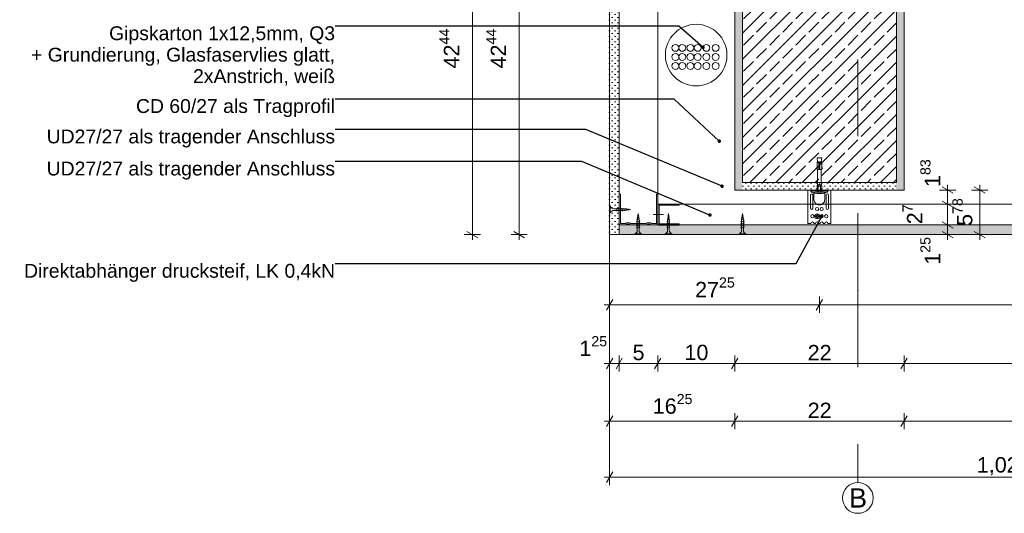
# Model space of a CAD drawing. Header units: metres. Extents: x -4 to 99, y -11 to 17.
# Tile 713 of 747: x 81.984 to 83.263, y -11.039 to -10.398. Entities that reach past the tile are written whole.
import ezdxf

# ---------------------------------------------------------------- set-up
doc = ezdxf.new("R2010")
doc.units = ezdxf.units.M
doc.header["$MEASUREMENT"] = 0
doc.linetypes.add('Strichlinie doppelt', pattern=[0.546806, 0.264583, -0.105833, 0.070556, -0.105833])
doc.linetypes.add('VERDECKT', pattern=[0.005625, 0.00375, -0.001875])
for name, color, linetype in [('152 - Bemaßung_ Beschriftung.Ausbau', 7, 'Continuous'), ('301 - Elemente.Linie', 7, 'Continuous'), ('302 - Elemente.Schraffur', 7, 'Continuous'), ('451 - Universal.Achsen Raster', 7, 'Continuous'), ('608 - Struktur.Träger', 7, 'Continuous'), ('653 - Abdeckung.TB Verkofferung', 7, 'Continuous'), ('Neubau_152 - Bemaßung_ Beschriftung.Ausbau', 7, 'Continuous'), ('Neubau_653 - Abdeckung.TB Verkofferung', 7, 'Continuous'), ('Neubau_660 - Unterkonstruktion.Trockenbau', 7, 'Continuous')]:
    doc.layers.add(name, color=color, linetype=linetype)
doc.styles.add('ERSTELLTER_STIL_2', font='txt')
doc.dimstyles.new('ERSTELLTER_STIL__14', dxfattribs={"dimtxt": 0.02, "dimasz": 0.01064, "dimexe": 0.18, "dimexo": 0.0625, "dimgap": 0, "dimtad": 1, "dimtih": 1, "dimtoh": 1, "dimzin": 0, "dimdsep": 46, "dimtxsty": 'ERSTELLTER_STIL_2', "dimblk": 'ARROWHEAD_2', "dimblk1": 'ARROWHEAD_2', "dimblk2": 'ARROWHEAD_2', "dimcen": 0.09, "dimse1": 1, "dimse2": 1, "dimclrd": 7, "dimclre": 7, "dimclrt": 7, "dimazin": 0, "dimtfac": 1, "dimtdec": 4, "dimtmove": 0, "dimatfit": 3, "dimfxl": 1, "dimtolj": 1, "dimtzin": 0, "dimarcsym": 0})
doc.dimstyles.new('ERSTELLTER_STIL__15', dxfattribs={"dimtxt": 0.02, "dimasz": 0.01064, "dimexe": 0.18, "dimexo": 0.0625, "dimgap": 0, "dimtad": 1, "dimzin": 0, "dimdsep": 46, "dimtxsty": 'ERSTELLTER_STIL_2', "dimblk": 'ARROWHEAD_2', "dimblk1": 'ARROWHEAD_2', "dimblk2": 'ARROWHEAD_2', "dimcen": 0.09, "dimse1": 1, "dimse2": 1, "dimclrd": 7, "dimclre": 7, "dimclrt": 7, "dimazin": 0, "dimtfac": 1, "dimtdec": 4, "dimtmove": 0, "dimatfit": 3, "dimfxl": 1, "dimtolj": 1, "dimtzin": 0, "dimarcsym": 0})
doc.dimstyles.new('ERSTELLTER_STIL__16', dxfattribs={"dimtxt": 0.02, "dimasz": 0.01064, "dimexe": 0.18, "dimexo": 0.0625, "dimgap": 0, "dimtad": 1, "dimtih": 1, "dimtoh": 1, "dimzin": 0, "dimdsep": 46, "dimtxsty": 'ERSTELLTER_STIL_2', "dimblk": 'ARROWHEAD_2', "dimblk1": 'ARROWHEAD_2', "dimblk2": 'ARROWHEAD_2', "dimcen": 0.09, "dimclrd": 7, "dimclre": 7, "dimclrt": 7, "dimazin": 0, "dimtfac": 1, "dimtdec": 4, "dimtmove": 0, "dimatfit": 3, "dimfxl": 1, "dimtolj": 1, "dimtzin": 0, "dimarcsym": 0})
doc.dimstyles.new('ERSTELLTER_STIL__17', dxfattribs={"dimtxt": 0.02, "dimasz": 0.01064, "dimexe": 0.18, "dimexo": 0.0625, "dimgap": 0, "dimtad": 1, "dimzin": 0, "dimdsep": 46, "dimtxsty": 'ERSTELLTER_STIL_2', "dimblk": 'ARROWHEAD_2', "dimblk1": 'ARROWHEAD_2', "dimblk2": 'ARROWHEAD_2', "dimcen": 0.09, "dimse1": 1, "dimse2": 1, "dimclrd": 7, "dimclre": 7, "dimclrt": 7, "dimazin": 0, "dimtfac": 1, "dimtdec": 4, "dimtmove": 2, "dimatfit": 3, "dimfxl": 1, "dimtolj": 1, "dimtzin": 0, "dimarcsym": 0})
doc.dimstyles.new('ERSTELLTER_STIL__5', dxfattribs={"dimtxt": 0.18, "dimasz": 0.00912, "dimexe": 0.18, "dimexo": 0.0625, "dimgap": 0, "dimtad": 0, "dimtih": 1, "dimtoh": 1, "dimdec": 4, "dimzin": 0, "dimdsep": 46, "dimcen": 0.09, "dimadec": 0, "dimazin": 0, "dimtfac": 1, "dimtdec": 4, "dimtmove": 0, "dimatfit": 3, "dimldrblk": 'ARROWHEAD_11', "dimfxl": 1, "dimtolj": 1, "dimtzin": 0, "dimarcsym": 0})
pattern_1 = [(45, (77.722729, -19.654286), (-0.003535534, 0.003535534), [0, -0.005])]

# ---------------------------------------------------------------- blocks, each defined once
blk = doc.blocks.new('*D667', base_point=(77.7227, -19.6543))
at = {"layer": '152 - Bemaßung_ Beschriftung.Ausbau', "color": 7, "linetype": 'Continuous', "lineweight": 5}
for p, q in [((82.7543, -10.8375), (82.7462, -10.8515)), ((82.7502, -10.855), (82.7502, -10.834)), ((82.7668, -10.8375), (82.7587, -10.8515)), ((82.7627, -10.855), (82.7627, -10.834)), ((82.7434, -10.8445), (82.7502, -10.8445)), ((82.7502, -10.8445), (82.7627, -10.8445))]:
    blk.add_line(p, q, dxfattribs=at)
at = {"layer": '152 - Bemaßung_ Beschriftung.Ausbau', "color": 7, "lineweight": 5, "insert": (82.711, -10.8407), "char_height": 0.02, "attachment_point": 7, "style": 'ERSTELLTER_STIL_2'}
blk.add_mtext('\\A1;{\\pql;\\fArial|b0|i0|c0|p38;1\\fArial|b0|i0|c0|p38;\\A1{\\H.66x;\\S25^  ;}}', dxfattribs=at)
blk = doc.blocks.new('ARROWHEAD_2')
at = {"color": 0, "linetype": 'Continuous', "lineweight": 0}
for p, q in [((0, 0), (-1, 0)), ((-0.38, -0.66), (0.38, 0.66))]:
    blk.add_line(p, q, dxfattribs=at)
blk = doc.blocks.new('*D668', base_point=(77.7227, -19.6543))
at = {"layer": '152 - Bemaßung_ Beschriftung.Ausbau', "color": 7, "linetype": 'Continuous', "lineweight": 5}
for p, q in [((82.7668, -10.8375), (82.7587, -10.8515)), ((82.7627, -10.855), (82.7627, -10.834)), ((82.8168, -10.8375), (82.8087, -10.8515)), ((82.8127, -10.855), (82.8127, -10.834)), ((82.7627, -10.8445), (82.8127, -10.8445))]:
    blk.add_line(p, q, dxfattribs=at)
at = {"layer": '152 - Bemaßung_ Beschriftung.Ausbau', "color": 7, "lineweight": 5, "insert": (82.7801, -10.8405), "char_height": 0.02, "attachment_point": 7, "style": 'ERSTELLTER_STIL_2'}
blk.add_mtext('\\A1;{\\pql;\\fArial|b0|i0|c0|p38;5}', dxfattribs=at)
blk = doc.blocks.new('*D669', base_point=(77.7227, -19.6543))
at = {"layer": '152 - Bemaßung_ Beschriftung.Ausbau', "color": 7, "linetype": 'Continuous', "lineweight": 5}
for p, q in [((82.8168, -10.8375), (82.8087, -10.8515)), ((82.8127, -10.855), (82.8127, -10.834)), ((82.9168, -10.8375), (82.9087, -10.8515)), ((82.9127, -10.855), (82.9127, -10.834)), ((82.8127, -10.8445), (82.9127, -10.8445))]:
    blk.add_line(p, q, dxfattribs=at)
at = {"layer": '152 - Bemaßung_ Beschriftung.Ausbau', "color": 7, "lineweight": 5, "insert": (82.8475, -10.8405), "char_height": 0.02, "attachment_point": 7, "style": 'ERSTELLTER_STIL_2'}
blk.add_mtext('\\A1;{\\pql;\\fArial|b0|i0|c0|p38;10}', dxfattribs=at)
blk = doc.blocks.new('*D670', base_point=(77.7227, -19.6543))
at = {"layer": '152 - Bemaßung_ Beschriftung.Ausbau', "color": 7, "linetype": 'Continuous', "lineweight": 5}
for p, q in [((82.9168, -10.8375), (82.9087, -10.8515)), ((82.9127, -10.855), (82.9127, -10.834)), ((83.1368, -10.8375), (83.1287, -10.8515)), ((83.1327, -10.855), (83.1327, -10.834)), ((82.9127, -10.8445), (83.1327, -10.8445))]:
    blk.add_line(p, q, dxfattribs=at)
at = {"layer": '152 - Bemaßung_ Beschriftung.Ausbau', "color": 7, "lineweight": 5, "insert": (83.0075, -10.8405), "char_height": 0.02, "attachment_point": 7, "style": 'ERSTELLTER_STIL_2'}
blk.add_mtext('\\A1;{\\pql;\\fArial|b0|i0|c0|p38;22}', dxfattribs=at)
blk = doc.blocks.new('*D671', base_point=(77.7227, -19.6543))
at = {"layer": '152 - Bemaßung_ Beschriftung.Ausbau', "color": 7, "linetype": 'Continuous', "lineweight": 5}
for p, q in [((83.1368, -10.8375), (83.1287, -10.8515)), ((83.1327, -10.855), (83.1327, -10.834)), ((83.5168, -10.8375), (83.5087, -10.8515)), ((83.5127, -10.855), (83.5127, -10.834)), ((83.1327, -10.8445), (83.5127, -10.8445))]:
    blk.add_line(p, q, dxfattribs=at)
at = {"layer": '152 - Bemaßung_ Beschriftung.Ausbau', "color": 7, "lineweight": 5, "insert": (83.3075, -10.8405), "char_height": 0.02, "attachment_point": 7, "style": 'ERSTELLTER_STIL_2'}
blk.add_mtext('\\A1;{\\pql;\\fArial|b0|i0|c0|p38;38}', dxfattribs=at)
blk = doc.blocks.new('*D675', base_point=(77.7227, -19.6543))
at = {"layer": '152 - Bemaßung_ Beschriftung.Ausbau', "color": 7, "linetype": 'Continuous', "lineweight": 5}
for p, q in [((82.7434, -10.9195), (82.7502, -10.9195)), ((82.7543, -10.9125), (82.7462, -10.9265)), ((82.7502, -10.93), (82.7502, -10.909)), ((82.7502, -10.9195), (82.9127, -10.9195)), ((82.9168, -10.9125), (82.9087, -10.9265)), ((82.9127, -10.93), (82.9127, -10.909))]:
    blk.add_line(p, q, dxfattribs=at)
at = {"layer": '152 - Bemaßung_ Beschriftung.Ausbau', "color": 7, "lineweight": 5, "insert": (82.8063, -10.9158), "char_height": 0.02, "attachment_point": 7, "style": 'ERSTELLTER_STIL_2'}
blk.add_mtext('\\A1;{\\pql;\\fArial|b0|i0|c0|p38;16\\fArial|b0|i0|c0|p38;\\A1{\\H.66x;\\S25^  ;}}', dxfattribs=at)
blk = doc.blocks.new('*D676', base_point=(77.7227, -19.6543))
at = {"layer": '152 - Bemaßung_ Beschriftung.Ausbau', "color": 7, "linetype": 'Continuous', "lineweight": 5}
for p, q in [((82.9168, -10.9125), (82.9087, -10.9265)), ((82.9127, -10.93), (82.9127, -10.909)), ((82.9127, -10.9195), (83.1327, -10.9195)), ((83.1368, -10.9125), (83.1287, -10.9265)), ((83.1327, -10.93), (83.1327, -10.909))]:
    blk.add_line(p, q, dxfattribs=at)
at = {"layer": '152 - Bemaßung_ Beschriftung.Ausbau', "color": 7, "lineweight": 5, "insert": (83.0075, -10.9155), "char_height": 0.02, "attachment_point": 7, "style": 'ERSTELLTER_STIL_2'}
blk.add_mtext('\\A1;{\\pql;\\fArial|b0|i0|c0|p38;22}', dxfattribs=at)
blk = doc.blocks.new('*D677', base_point=(77.7227, -19.6543))
at = {"layer": '152 - Bemaßung_ Beschriftung.Ausbau', "color": 7, "linetype": 'Continuous', "lineweight": 5}
for p, q in [((83.1368, -10.9125), (83.1287, -10.9265)), ((83.1327, -10.93), (83.1327, -10.909)), ((83.1327, -10.9195), (83.5127, -10.9195)), ((83.5168, -10.9125), (83.5087, -10.9265)), ((83.5127, -10.93), (83.5127, -10.909))]:
    blk.add_line(p, q, dxfattribs=at)
at = {"layer": '152 - Bemaßung_ Beschriftung.Ausbau', "color": 7, "lineweight": 5, "insert": (83.3075, -10.9155), "char_height": 0.02, "attachment_point": 7, "style": 'ERSTELLTER_STIL_2'}
blk.add_mtext('\\A1;{\\pql;\\fArial|b0|i0|c0|p38;38}', dxfattribs=at)
blk = doc.blocks.new('*D686', base_point=(77.7227, -19.6543))
at = {"layer": '152 - Bemaßung_ Beschriftung.Ausbau', "color": 7, "linetype": 'Continuous', "lineweight": 5}
for p, q in [((82.7502, -11.0027), (82.7502, -10.677)), ((83.7775, -11.0027), (83.7775, -10.677)), ((82.7434, -10.9922), (82.7502, -10.9922)), ((82.7543, -10.9852), (82.7462, -10.9992)), ((82.7502, -10.9922), (83.7775, -10.9922)), ((83.7734, -10.9992), (83.7815, -10.9852)), ((83.7775, -10.9922), (83.7843, -10.9922))]:
    blk.add_line(p, q, dxfattribs=at)
at = {"layer": '152 - Bemaßung_ Beschriftung.Ausbau', "color": 7, "lineweight": 5, "insert": (83.2272, -10.9921), "char_height": 0.02, "attachment_point": 7, "style": 'ERSTELLTER_STIL_2'}
blk.add_mtext('\\A1;{\\pql;\\fArial|b0|i0|c0|p38;1,02\\fArial|b0|i0|c0|p38;\\A1{\\H.66x;\\S73^  ;}}', dxfattribs=at)
blk = doc.blocks.new('*D687', base_point=(77.7227, -19.6543))
at = {"layer": '152 - Bemaßung_ Beschriftung.Ausbau', "color": 7, "linetype": 'Continuous', "lineweight": 5}
for p, q in [((82.6434, -10.2526), (82.6224, -10.2526)), ((82.6259, -10.2486), (82.6399, -10.2567)), ((82.6329, -10.677), (82.6329, -10.2526)), ((82.6434, -10.677), (82.6224, -10.677)), ((82.6259, -10.673), (82.6399, -10.6811)), ((82.6329, -10.6839), (82.6329, -10.677))]:
    blk.add_line(p, q, dxfattribs=at)
at = {"layer": '152 - Bemaßung_ Beschriftung.Ausbau', "color": 7, "lineweight": 5, "char_height": 0.02, "attachment_point": 7, "rotation": 90, "style": 'ERSTELLTER_STIL_2'}
for s, insert in [('\\A1;{\\pql;\\fArial|b0|i0|c0|p38;1\\fArial|b0|i0|c0|p38;\\A1{\\H.66x;\\S25^  ;}}', (82.6291, -10.2919)), ('\\A1;{\\pql;\\fArial|b0|i0|c0|p38;42\\fArial|b0|i0|c0|p38;\\A1{\\H.66x;\\S44^  ;}}', (82.6217, -10.4611))]:
    blk.add_mtext(s, dxfattribs=dict(at, insert=insert))
blk = doc.blocks.new('*D696', base_point=(77.7227, -19.6543))
at = {"layer": '152 - Bemaßung_ Beschriftung.Ausbau', "color": 7, "linetype": 'Continuous', "lineweight": 5}
for p, q in [((83.1998, -10.6645), (83.1788, -10.6645)), ((83.1823, -10.6605), (83.1963, -10.6686)), ((83.1893, -10.677), (83.1893, -10.6645)), ((83.1998, -10.677), (83.1788, -10.677)), ((83.1823, -10.673), (83.1963, -10.6811)), ((83.1893, -10.6839), (83.1893, -10.677))]:
    blk.add_line(p, q, dxfattribs=at)
at = {"layer": '152 - Bemaßung_ Beschriftung.Ausbau', "color": 7, "lineweight": 5, "insert": (83.1855, -10.7163), "char_height": 0.02, "attachment_point": 7, "rotation": 90, "style": 'ERSTELLTER_STIL_2'}
blk.add_mtext('\\A1;{\\pql;\\fArial|b0|i0|c0|p38;1\\fArial|b0|i0|c0|p38;\\A1{\\H.66x;\\S25^  ;}}', dxfattribs=at)
blk = doc.blocks.new('*D697', base_point=(77.7227, -19.6543))
at = {"layer": '152 - Bemaßung_ Beschriftung.Ausbau', "color": 7, "linetype": 'Continuous', "lineweight": 5}
for p, q in [((83.1998, -10.6375), (83.1788, -10.6375)), ((83.1823, -10.6335), (83.1963, -10.6416)), ((83.1893, -10.6645), (83.1893, -10.6375)), ((83.1998, -10.6645), (83.1788, -10.6645)), ((83.1823, -10.6605), (83.1963, -10.6686))]:
    blk.add_line(p, q, dxfattribs=at)
at = {"layer": '152 - Bemaßung_ Beschriftung.Ausbau', "color": 7, "lineweight": 5, "insert": (83.1623, -10.6636), "char_height": 0.02, "attachment_point": 7, "rotation": 90, "style": 'ERSTELLTER_STIL_2'}
blk.add_mtext('\\A1;{\\pql;\\fArial|b0|i0|c0|p38;2\\fArial|b0|i0|c0|p38;\\A1{\\H.66x;\\S7^  ;}}', dxfattribs=at)
blk = doc.blocks.new('*D698', base_point=(77.7227, -19.6543))
at = {"layer": '152 - Bemaßung_ Beschriftung.Ausbau', "color": 7, "linetype": 'Continuous', "lineweight": 5}
for p, q in [((83.1893, -10.6193), (83.1893, -10.6124)), ((83.1998, -10.6193), (83.1788, -10.6193)), ((83.1963, -10.6233), (83.1823, -10.6152)), ((83.1893, -10.6375), (83.1893, -10.6193)), ((83.1998, -10.6375), (83.1788, -10.6375)), ((83.1823, -10.6335), (83.1963, -10.6416))]:
    blk.add_line(p, q, dxfattribs=at)
at = {"layer": '152 - Bemaßung_ Beschriftung.Ausbau', "color": 7, "lineweight": 5, "insert": (83.1855, -10.6152), "char_height": 0.02, "attachment_point": 7, "rotation": 90, "style": 'ERSTELLTER_STIL_2'}
blk.add_mtext('\\A1;{\\pql;\\fArial|b0|i0|c0|p38;1\\fArial|b0|i0|c0|p38;\\A1{\\H.66x;\\S83^  ;}}', dxfattribs=at)
blk = doc.blocks.new('*D702', base_point=(77.7227, -19.6543))
at = {"layer": '152 - Bemaßung_ Beschriftung.Ausbau', "color": 7, "linetype": 'Continuous', "lineweight": 5}
for p, q in [((82.7543, -10.7612), (82.7462, -10.7752)), ((82.7502, -10.7787), (82.7502, -10.7577)), ((83.0268, -10.7612), (83.0187, -10.7752)), ((83.0227, -10.7787), (83.0227, -10.7577)), ((82.7434, -10.7682), (82.7502, -10.7682)), ((82.7502, -10.7682), (83.0227, -10.7682))]:
    blk.add_line(p, q, dxfattribs=at)
at = {"layer": '152 - Bemaßung_ Beschriftung.Ausbau', "color": 7, "lineweight": 5, "insert": (82.8613, -10.7644), "char_height": 0.02, "attachment_point": 7, "style": 'ERSTELLTER_STIL_2'}
blk.add_mtext('\\A1;{\\pql;\\fArial|b0|i0|c0|p38;27\\fArial|b0|i0|c0|p38;\\A1{\\H.66x;\\S25^  ;}}', dxfattribs=at)
blk = doc.blocks.new('*D703', base_point=(77.7227, -19.6543))
at = {"layer": '152 - Bemaßung_ Beschriftung.Ausbau', "color": 7, "linetype": 'Continuous', "lineweight": 5}
for p, q in [((83.0268, -10.7612), (83.0187, -10.7752)), ((83.0227, -10.7787), (83.0227, -10.7577)), ((83.6268, -10.7612), (83.6187, -10.7752)), ((83.6227, -10.7787), (83.6227, -10.7577)), ((83.0227, -10.7682), (83.6227, -10.7682))]:
    blk.add_line(p, q, dxfattribs=at)
at = {"layer": '152 - Bemaßung_ Beschriftung.Ausbau', "color": 7, "lineweight": 5, "insert": (83.3075, -10.7642), "char_height": 0.02, "attachment_point": 7, "style": 'ERSTELLTER_STIL_2'}
blk.add_mtext('\\A1;{\\pql;\\fArial|b0|i0|c0|p38;60}', dxfattribs=at)
blk = doc.blocks.new('*D712', base_point=(77.7227, -19.6543))
at = {"layer": '152 - Bemaßung_ Beschriftung.Ausbau', "color": 7, "linetype": 'Continuous', "lineweight": 5}
for p, q in [((83.2309, -10.6193), (83.2309, -10.6124)), ((83.2414, -10.6193), (83.2204, -10.6193)), ((83.2379, -10.6233), (83.2239, -10.6152)), ((83.2309, -10.677), (83.2309, -10.6193)), ((83.2414, -10.677), (83.2204, -10.677)), ((83.2239, -10.673), (83.2379, -10.6811)), ((83.2309, -10.6839), (83.2309, -10.677))]:
    blk.add_line(p, q, dxfattribs=at)
at = {"layer": '152 - Bemaßung_ Beschriftung.Ausbau', "color": 7, "lineweight": 5, "insert": (83.2272, -10.6658), "char_height": 0.02, "attachment_point": 7, "rotation": 90, "style": 'ERSTELLTER_STIL_2'}
blk.add_mtext('\\A1;{\\pql;\\fArial|b0|i0|c0|p38;5\\fArial|b0|i0|c0|p38;\\A1{\\H.66x;\\S78^  ;}}', dxfattribs=at)
blk = doc.blocks.new('*D714', base_point=(77.7227, -19.6543))
at = {"layer": '152 - Bemaßung_ Beschriftung.Ausbau', "color": 7, "linetype": 'Continuous', "lineweight": 5}
for p, q in [((82.5825, -10.2526), (82.5615, -10.2526)), ((82.565, -10.2486), (82.579, -10.2567)), ((82.572, -10.677), (82.572, -10.2526)), ((82.5825, -10.677), (82.5615, -10.677)), ((82.565, -10.673), (82.579, -10.6811)), ((82.572, -10.6839), (82.572, -10.677))]:
    blk.add_line(p, q, dxfattribs=at)
at = {"layer": '152 - Bemaßung_ Beschriftung.Ausbau', "color": 7, "lineweight": 5, "char_height": 0.02, "attachment_point": 7, "rotation": 90, "style": 'ERSTELLTER_STIL_2'}
for s, insert in [('\\A1;{\\pql;\\fArial|b0|i0|c0|p38;3\\fArial|b0|i0|c0|p38;\\A1{\\H.66x;\\S95^  ;}}', (82.5684, -10.2919)), ('\\A1;{\\pql;\\fArial|b0|i0|c0|p38;42\\fArial|b0|i0|c0|p38;\\A1{\\H.66x;\\S44^  ;}}', (82.5608, -10.4611))]:
    blk.add_mtext(s, dxfattribs=dict(at, insert=insert))
blk = doc.blocks.new('ARROWHEAD_11')
at = {"color": 0, "linetype": 'Continuous', "lineweight": 0}
blk.add_line((0, 0), (-1, 0), dxfattribs=at)
at = {"color": 0, "linetype": 'Continuous', "lineweight": 0, "const_width": 0.25, "flags": 128}
blk.add_lwpolyline([(-0.125, 0, 1), (0.125, 0, 1)], format="xyb", close=True, dxfattribs=at)

msp = doc.modelspace()

# ---------------------------------------------------------------- hatches: boundary and pattern name
at = {"layer": '302 - Elemente.Schraffur', "linetype": 'Continuous', "lineweight": 13, "true_color": 0xafafaf}
msp.add_hatch(color=253, dxfattribs=at).paths.add_polyline_path([(83.0233, -10.6383, 0.09902), (83.0258, -10.6378), (83.0198, -10.6378, 0.09902), (83.0223, -10.6383)])
at = {"layer": '608 - Struktur.Träger', "linetype": 'Continuous', "lineweight": 5}
h = msp.add_hatch(dxfattribs=at)
h.set_pattern_fill('Gips_0004', style=0, pattern_type=2)
h.set_pattern_definition(pattern_1)
h.paths.add_polyline_path([(82.9127, -9.9593), (82.9127, -10.6193), (82.9227, -10.6193), (82.9227, -10.6093), (82.9227, -9.9593)])
h = msp.add_hatch(dxfattribs=at)
h.set_pattern_fill('Beton__Stahlbeton_0004', style=0, pattern_type=2)
h.set_pattern_definition([(45, (77.72273, -19.654286), (-0.016970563, 0.016970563), []), (45, (77.714244, -19.6458), (-0.016970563, 0.016970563), [0.018, -0.006])])
h.paths.add_polyline_path([(82.9227, -10.6093), (83.1227, -10.6093), (83.1227, -9.9593), (82.9227, -9.9593)])
h = msp.add_hatch(dxfattribs=at)
h.set_pattern_fill('Gips_0004', style=0, pattern_type=2)
h.set_pattern_definition(pattern_1)
h.paths.add_polyline_path([(83.1327, -9.9593), (83.1227, -9.9593), (83.1227, -10.6093), (83.1227, -10.6193), (83.1327, -10.6193)])
h = msp.add_hatch(dxfattribs=at)
h.set_pattern_fill('Gips_0004', style=0, pattern_type=2)
h.set_pattern_definition(pattern_1)
h.paths.add_polyline_path([(82.9227, -10.6093), (82.9227, -10.6193), (83.1227, -10.6193), (83.1227, -10.6093)])
at = {"layer": 'Neubau_653 - Abdeckung.TB Verkofferung', "linetype": 'Continuous', "lineweight": 5}
h = msp.add_hatch(dxfattribs=at)
h.set_pattern_fill('Gips_0004', style=0, pattern_type=2)
h.set_pattern_definition(pattern_1)
h.paths.add_polyline_path([(82.7502, -10.2553), (82.7502, -10.677), (82.7627, -10.677), (82.7627, -10.2553)])
h = msp.add_hatch(dxfattribs=at)
h.set_pattern_fill('Gips_0004', style=0, pattern_type=2)
h.set_pattern_definition(pattern_1)
h.paths.add_polyline_path([(82.7627, -10.677), (83.7775, -10.677), (83.7775, -10.6645), (82.8127, -10.6645), (82.7627, -10.6645)])

# ---------------------------------------------------------------- linework, layer by layer
at = {"layer": '301 - Elemente.Linie', "color": 1, "linetype": 'Continuous', "lineweight": 5}
for p, q in [((83.0197, -10.5835), (83.0222, -10.5835)), ((83.0232, -10.5835), (83.0257, -10.5835)), ((83.0222, -10.5925), (83.0232, -10.5925)), ((83.0117, -10.6203), (83.0177, -10.6203)), ((83.012, -10.6193), (83.0334, -10.6193)), ((83.0212, -10.6218), (83.0212, -10.6143)), ((83.0242, -10.6143), (83.0242, -10.6218)), ((83.0337, -10.6203), (83.0277, -10.6203)), ((83.0258, -10.6378), (83.0198, -10.6378))]:
    msp.add_line(p, q, dxfattribs=at)
at = {"layer": '301 - Elemente.Linie', "color": 1, "linetype": 'VERDECKT', "lineweight": 5}
for p, q in [((82.787, -10.6524), (82.7874, -10.6498)), ((82.7877, -10.6522), (82.7874, -10.6498)), ((82.7883, -10.6524), (82.788, -10.6521)), ((82.9225, -10.6524), (82.9229, -10.6498)), ((82.9231, -10.6522), (82.9229, -10.6498)), ((82.9238, -10.6524), (82.9235, -10.6521)), ((82.7854, -10.6602), (82.7857, -10.6601)), ((82.7854, -10.6602), (82.7857, -10.6606)), ((82.7854, -10.6628), (82.7857, -10.6627)), ((82.7854, -10.6628), (82.7857, -10.6632)), ((82.7856, -10.6577), (82.7859, -10.6575)), ((82.7856, -10.6577), (82.7859, -10.658)), ((82.7857, -10.6606), (82.7891, -10.6594)), ((82.7857, -10.6632), (82.7891, -10.662)), ((82.7857, -10.6658), (82.7891, -10.6646)), ((82.7859, -10.658), (82.7887, -10.657)), ((82.7861, -10.6552), (82.7864, -10.655)), ((82.7861, -10.6552), (82.7864, -10.6555)), ((82.7862, -10.6588), (82.7864, -10.6578)), ((82.7862, -10.6599), (82.7862, -10.6588)), ((82.7862, -10.6625), (82.7862, -10.6604)), ((82.7862, -10.6651), (82.7862, -10.663)), ((82.7864, -10.6555), (82.7883, -10.6548)), ((82.7864, -10.6573), (82.7867, -10.6554)), ((82.7865, -10.6526), (82.7868, -10.6525)), ((82.7865, -10.6526), (82.7868, -10.653)), ((82.7867, -10.6549), (82.787, -10.6529)), ((82.7868, -10.653), (82.788, -10.6526)), ((82.7879, -10.6544), (82.7877, -10.6527)), ((82.7883, -10.6524), (82.788, -10.6526)), ((82.7882, -10.6567), (82.788, -10.6549)), ((82.7886, -10.6546), (82.7883, -10.6543)), ((82.7886, -10.6546), (82.7883, -10.6548)), ((82.7885, -10.6588), (82.7883, -10.6572)), ((82.7885, -10.6588), (82.7885, -10.6591)), ((82.7885, -10.6596), (82.7885, -10.6617)), ((82.7885, -10.6622), (82.7885, -10.6643)), ((82.7885, -10.6648), (82.7885, -10.6669)), ((82.789, -10.6569), (82.7887, -10.6565)), ((82.789, -10.6569), (82.7887, -10.657)), ((82.7894, -10.6592), (82.7891, -10.6589)), ((82.7894, -10.6592), (82.7891, -10.6594)), ((82.7894, -10.6618), (82.7891, -10.6615)), ((82.7894, -10.6618), (82.7891, -10.662)), ((82.7894, -10.6644), (82.7891, -10.6641)), ((82.7894, -10.6644), (82.7891, -10.6646)), ((82.9209, -10.6602), (82.9212, -10.6601)), ((82.9209, -10.6602), (82.9212, -10.6606)), ((82.9209, -10.6628), (82.9212, -10.6627)), ((82.9209, -10.6628), (82.9212, -10.6632)), ((82.9211, -10.6577), (82.9214, -10.6575)), ((82.9211, -10.6577), (82.9214, -10.658)), ((82.9212, -10.6606), (82.9245, -10.6594)), ((82.9212, -10.6632), (82.9245, -10.662)), ((82.9212, -10.6658), (82.9245, -10.6646)), ((82.9214, -10.658), (82.9242, -10.657)), ((82.9215, -10.6552), (82.9219, -10.655)), ((82.9215, -10.6552), (82.9219, -10.6555)), ((82.9217, -10.6588), (82.9219, -10.6578)), ((82.9217, -10.6599), (82.9217, -10.6588)), ((82.9217, -10.6625), (82.9217, -10.6604)), ((82.9217, -10.6651), (82.9217, -10.663)), ((82.9219, -10.6555), (82.9238, -10.6548)), ((82.9219, -10.6573), (82.9222, -10.6554)), ((82.922, -10.6526), (82.9223, -10.6525)), ((82.922, -10.6526), (82.9223, -10.653)), ((82.9222, -10.6549), (82.9225, -10.6529)), ((82.9223, -10.653), (82.9235, -10.6526)), ((82.9234, -10.6544), (82.9232, -10.6527)), ((82.9238, -10.6524), (82.9235, -10.6526)), ((82.9237, -10.6567), (82.9235, -10.6549)), ((82.9241, -10.6546), (82.9238, -10.6543)), ((82.9241, -10.6546), (82.9238, -10.6548)), ((82.924, -10.6588), (82.9238, -10.6572)), ((82.924, -10.6588), (82.924, -10.6591)), ((82.924, -10.6596), (82.924, -10.6617)), ((82.924, -10.6622), (82.924, -10.6643)), ((82.924, -10.6648), (82.924, -10.6669)), ((82.9245, -10.6569), (82.9242, -10.6565)), ((82.9245, -10.6569), (82.9242, -10.657)), ((82.9249, -10.6592), (82.9245, -10.6589)), ((82.9249, -10.6592), (82.9245, -10.6594)), ((82.9249, -10.6618), (82.9245, -10.6615)), ((82.9249, -10.6618), (82.9245, -10.662)), ((82.9249, -10.6644), (82.9245, -10.6641)), ((82.9249, -10.6644), (82.9245, -10.6646)), ((82.7831, -10.677), (82.7831, -10.676)), ((82.7916, -10.676), (82.7831, -10.676)), ((82.7916, -10.677), (82.7831, -10.677)), ((82.7854, -10.6654), (82.7857, -10.6653)), ((82.7854, -10.6654), (82.7857, -10.6658)), ((82.7854, -10.668), (82.7857, -10.6679)), ((82.7854, -10.668), (82.7857, -10.6684)), ((82.7857, -10.6684), (82.7891, -10.6672)), ((82.7862, -10.6677), (82.7862, -10.6656)), ((82.7862, -10.6715), (82.7862, -10.6682)), ((82.7885, -10.6674), (82.7885, -10.6715)), ((82.7894, -10.667), (82.7891, -10.6667)), ((82.7894, -10.667), (82.7891, -10.6672)), ((82.7916, -10.677), (82.7916, -10.676)), ((82.9186, -10.677), (82.9186, -10.676)), ((82.9271, -10.676), (82.9186, -10.676)), ((82.9271, -10.677), (82.9186, -10.677)), ((82.9209, -10.6654), (82.9212, -10.6653)), ((82.9209, -10.6654), (82.9212, -10.6658)), ((82.9209, -10.668), (82.9212, -10.6679)), ((82.9209, -10.668), (82.9212, -10.6684)), ((82.9212, -10.6684), (82.9245, -10.6672)), ((82.9217, -10.6677), (82.9217, -10.6656)), ((82.9217, -10.6715), (82.9217, -10.6682)), ((82.924, -10.6674), (82.924, -10.6715)), ((82.9249, -10.667), (82.9245, -10.6667)), ((82.9249, -10.667), (82.9245, -10.6672)), ((82.9271, -10.677), (82.9271, -10.676))]:
    msp.add_line(p, q, dxfattribs=at)
at = {"layer": '301 - Elemente.Linie', "color": 1, "linetype": 'Continuous', "lineweight": 5}
for points in [[(83.0202, -10.5825), (83.0197, -10.5775), (83.0257, -10.5775), (83.0252, -10.5825)], [(83.0197, -10.5915), (83.0187, -10.5913), (83.0197, -10.5885)], [(83.0257, -10.5915), (83.0267, -10.5913), (83.0257, -10.5885)]]:
    msp.add_lwpolyline(points, dxfattribs=at)
for points in [[(83.0197, -10.5825), (83.0222, -10.5825), (83.0222, -10.5925), (83.0197, -10.5925)], [(83.0232, -10.5925), (83.0257, -10.5925), (83.0257, -10.5825), (83.0232, -10.5825)]]:
    msp.add_lwpolyline(points, close=True, dxfattribs=at)
at = {"layer": '301 - Elemente.Linie', "color": 1, "linetype": 'Continuous', "lineweight": 5, "flags": 128}
for points in [[(83.0197, -10.6218), (83.0197, -10.6143), (83.0202, -10.6112), (83.0202, -10.5925)], [(83.0257, -10.6218), (83.0257, -10.6143), (83.0252, -10.6112), (83.0252, -10.5925)], [(83.0177, -10.6193), (83.0177, -10.6203), (83.0277, -10.6203), (83.0277, -10.6193)]]:
    msp.add_lwpolyline(points, dxfattribs=at)
msp.add_lwpolyline([(83.0202, -10.6112), (83.0212, -10.6143), (83.0225, -10.6113, -0.659396), (83.0229, -10.6113), (83.0242, -10.6143), (83.0252, -10.6112)], format="xyb", dxfattribs=at)
for points in [[(83.0157, -10.6236), (83.0157, -10.6318, 0.414214), (83.0222, -10.6383), (83.0232, -10.6383, 0.414214), (83.0297, -10.6318), (83.0297, -10.6236, -0.414214), (83.0312, -10.6221), (83.0321, -10.6221, 0.106221), (83.0327, -10.6219, 0.101364), (83.0332, -10.6216, 0.095175), (83.0336, -10.621, 0.091218), (83.0337, -10.6203, 0.091218), (83.0336, -10.6196, 0.047767), (83.0334, -10.6193), (83.0377, -10.6193), (83.0377, -10.6628), (83.0339, -10.6628, 1), (83.0296, -10.6628), (83.0279, -10.6628, 1), (83.0236, -10.6628), (83.0219, -10.6628, 1), (83.0176, -10.6628), (83.0159, -10.6628, 1), (83.0116, -10.6628), (83.0077, -10.6628), (83.0077, -10.6193), (83.012, -10.6193, 0.047767), (83.0118, -10.6196, 0.091218), (83.0117, -10.6203, 0.091218), (83.0118, -10.621, 0.095175), (83.0122, -10.6216, 0.101364), (83.0127, -10.6219, 0.106221), (83.0134, -10.6221), (83.0142, -10.6221, -0.414214)], [(83.011, -10.6255), (83.011, -10.6428, 1), (83.014, -10.6428), (83.014, -10.6255, 1)], [(83.0345, -10.6428), (83.0345, -10.6255, 1), (83.0315, -10.6255), (83.0315, -10.6428, 1)], [(83.0192, -10.6513), (83.0192, -10.6523, -0.414214), (83.0187, -10.6528), (83.0177, -10.6528), (83.0177, -10.6538), (83.0187, -10.6538, -0.414214), (83.0192, -10.6543), (83.0192, -10.6553), (83.0202, -10.6553), (83.0202, -10.6543, -0.414214), (83.0207, -10.6538), (83.0217, -10.6538), (83.0217, -10.6528), (83.0207, -10.6528, -0.414214), (83.0202, -10.6523), (83.0202, -10.6513)]]:
    msp.add_lwpolyline(points, format="xyb", close=True, dxfattribs=at)
at = {"layer": '301 - Elemente.Linie', "color": 1, "linetype": 'Continuous', "lineweight": 5}
msp.add_lwpolyline([(83.0167, -10.6234), (83.0197, -10.6237, 0.038322), (83.0258, -10.6237), (83.0287, -10.6234, 0.39195), (83.0292, -10.6229), (83.0292, -10.6223, 0.414214), (83.0287, -10.6218), (83.0167, -10.6218, 0.414214), (83.0162, -10.6223), (83.0162, -10.6229, 0.39195)], format="xyb", close=True, dxfattribs=at)
for centre, radius in [((83.0137, -10.6533), 0.00215), ((83.0197, -10.6533), 0.00325), ((83.0197, -10.6438), 0.00215), ((83.0257, -10.6438), 0.00215), ((83.0257, -10.6533), 0.00215), ((83.0317, -10.6533), 0.00215)]:
    msp.add_circle(centre, radius, dxfattribs=at)
at = {"layer": '301 - Elemente.Linie', "color": 1, "linetype": 'VERDECKT', "lineweight": 5}
for centre, start, end in [((82.7813, -10.6715), 291.3837, 359.0609), ((82.7934, -10.6715), 180.9392, 248.6164), ((82.9168, -10.6715), 291.3837, 359.0609), ((82.9289, -10.6715), 180.9392, 248.6164)]:
    msp.add_arc(centre, 0.00492, start, end, dxfattribs=at)
at = {"layer": '451 - Universal.Achsen Raster', "color": 160, "linetype": 'Strichlinie doppelt', "lineweight": 9, "ltscale": 0.2, "true_color": 0x3232ff}
for p, q in [((83.0727, -9.8493), (83.0727, -10.7493)), ((83.0727, -10.7493), (83.0727, -10.9993))]:
    msp.add_line(p, q, dxfattribs=at)
at = {"layer": '451 - Universal.Achsen Raster', "color": 160, "linetype": 'Continuous', "lineweight": 9, "true_color": 0x3232ff}
msp.add_circle((83.0727, -11.0193), 0.02, dxfattribs=at)
at = {"layer": '451 - Universal.Achsen Raster', "color": 160, "linetype": 'Strichlinie doppelt', "lineweight": 9, "ltscale": 0.2, "true_color": 0x3232ff}
msp.add_point((83.0727, -10.7493), dxfattribs=at)
msp.add_point((83.0727, -10.7493), dxfattribs=at)
at = {"layer": '608 - Struktur.Träger', "color": 7, "linetype": 'Continuous', "lineweight": 13}
for p, q in [((82.9227, -9.9593), (82.9227, -10.6093)), ((83.1227, -9.9593), (83.1227, -10.6093)), ((83.1227, -10.6093), (82.9227, -10.6093))]:
    msp.add_line(p, q, dxfattribs=at)
at = {"layer": '608 - Struktur.Träger', "color": 7, "linetype": 'Continuous', "lineweight": 5}
msp.add_line((83.1327, -9.9693), (83.1327, -10.6193), dxfattribs=at)
at = {"layer": '608 - Struktur.Träger', "color": 7, "linetype": 'Continuous', "lineweight": 5, "flags": 128}
for points in [[(82.9127, -10.2131), (82.9127, -10.2401), (82.9127, -10.2526), (82.9127, -10.6193)], [(82.9127, -10.6193), (83.1327, -10.6193)]]:
    msp.add_lwpolyline(points, dxfattribs=at)
at = {"layer": '653 - Abdeckung.TB Verkofferung', "color": 1, "linetype": 'Continuous', "lineweight": 9, "flags": 128}
msp.add_lwpolyline([(83.765, -10.6375), (82.8127, -10.6375), (82.8127, -10.6645), (83.765, -10.6645)], close=True, dxfattribs=at)
msp.add_lwpolyline([(82.8068, -10.651), (82.8202, -10.651)], dxfattribs=at)
at = {"layer": '653 - Abdeckung.TB Verkofferung', "color": 92, "linetype": 'Continuous', "lineweight": 13, "true_color": 0x00be00}
for centre in [(82.8357, -10.4344), (82.8447, -10.4344), (82.8552, -10.4344), (82.8647, -10.4344), (82.8759, -10.4344), (82.888, -10.4344), (82.8357, -10.4462), (82.8447, -10.4462), (82.8552, -10.4462), (82.8647, -10.4462), (82.8759, -10.4462), (82.888, -10.4462), (82.8357, -10.4579), (82.8447, -10.4579), (82.8552, -10.4579), (82.8647, -10.4579), (82.8759, -10.4579), (82.888, -10.4579)]:
    msp.add_circle(centre, 0.00445, dxfattribs=at)
at = {"layer": 'Neubau_152 - Bemaßung_ Beschriftung.Ausbau', "color": 1, "linetype": 'Continuous', "lineweight": 9}
msp.add_circle((82.8627, -10.4438), 0.04, dxfattribs=at)
at = {"layer": 'Neubau_653 - Abdeckung.TB Verkofferung', "color": 1, "linetype": 'Continuous', "lineweight": 13, "flags": 128}
for points in [[(82.7502, -10.2553), (82.7502, -10.677), (82.7627, -10.677), (82.7627, -10.2553)], [(82.7627, -10.677), (83.7775, -10.677), (83.7775, -10.6645), (82.8127, -10.6645), (82.7627, -10.6645)]]:
    msp.add_lwpolyline(points, close=True, dxfattribs=at)
at = {"layer": 'Neubau_653 - Abdeckung.TB Verkofferung', "color": 1, "linetype": 'Continuous', "lineweight": 5, "flags": 128}
msp.add_lwpolyline([(82.8127, -10.2579), (82.8127, -10.6645)], dxfattribs=at)
at = {"layer": 'Neubau_660 - Unterkonstruktion.Trockenbau', "color": 1, "linetype": 'Continuous', "lineweight": 5}
for p, q in [((82.7512, -10.6403), (82.7512, -10.6488)), ((82.7602, -10.6425), (82.7592, -10.6465)), ((82.7628, -10.6425), (82.7618, -10.6465)), ((82.7654, -10.6425), (82.7644, -10.6465)), ((82.768, -10.6425), (82.767, -10.6465)), ((82.7704, -10.6429), (82.7696, -10.6463)), ((82.7726, -10.6433), (82.7721, -10.6459)), ((82.7749, -10.6436), (82.7746, -10.6454)), ((82.8287, -10.6592), (82.8247, -10.6602)), ((82.8287, -10.6618), (82.8247, -10.6628)), ((82.8287, -10.6644), (82.8247, -10.6654)), ((82.8284, -10.6569), (82.8249, -10.6577)), ((82.828, -10.6546), (82.8254, -10.6552)), ((82.8277, -10.6524), (82.8259, -10.6526)), ((82.831, -10.676), (82.8225, -10.676)), ((82.8287, -10.667), (82.8247, -10.668))]:
    msp.add_line(p, q, dxfattribs=at)
at = {"layer": 'Neubau_660 - Unterkonstruktion.Trockenbau', "color": 1, "linetype": 'Continuous', "lineweight": 5, "flags": 128}
for points in [[(82.7627, -10.6245), (82.7627, -10.6625, 0.414214), (82.7647, -10.6645), (82.7702, -10.6645, 0.156603), (82.7723, -10.6639, -0.156603), (82.7733, -10.6635), (82.7751, -10.6635, -0.156603), (82.7761, -10.6639, 0.156603), (82.7782, -10.6645), (82.7972, -10.6645, 0.156603), (82.7993, -10.6639, -0.156603), (82.8003, -10.6635), (82.8021, -10.6635, -0.156603), (82.8031, -10.6639, 0.156603), (82.8052, -10.6645), (82.8107, -10.6645, 0.414214), (82.8127, -10.6625), (82.8127, -10.6245), (82.811, -10.6245), (82.811, -10.6625, -0.414214), (82.8107, -10.6628), (82.8052, -10.6628, -0.156603), (82.8042, -10.6624, 0.156603), (82.8021, -10.6618), (82.8003, -10.6618, 0.156603), (82.7983, -10.6624, -0.156603), (82.7972, -10.6628), (82.7782, -10.6628, -0.156603), (82.7772, -10.6624, 0.156603), (82.7751, -10.6618), (82.7733, -10.6618, 0.156603), (82.7713, -10.6624, -0.156603), (82.7702, -10.6628), (82.7647, -10.6628, -0.414214), (82.7645, -10.6625), (82.7645, -10.6245)], [(82.8407, -10.6648), (82.8147, -10.6648, -0.414214), (82.8127, -10.6628), (82.8127, -10.6393, -0.414214), (82.8147, -10.6373), (82.8407, -10.6373), (82.8407, -10.639), (82.8147, -10.639, 0.414214), (82.8145, -10.6393), (82.8145, -10.6628, 0.414214), (82.8147, -10.663), (82.8407, -10.663)], [(82.7683, -10.6457), (82.7557, -10.6457, 0.304192), (82.7512, -10.6488), (82.7502, -10.6488), (82.7502, -10.6403), (82.7512, -10.6403, 0.304191), (82.7557, -10.6434), (82.7683, -10.6434), (82.7774, -10.6445)], [(82.8256, -10.659), (82.8256, -10.6715, -0.304192), (82.8225, -10.676), (82.8225, -10.677), (82.831, -10.677), (82.831, -10.676, -0.304191), (82.8278, -10.6715), (82.8278, -10.659), (82.8267, -10.6498)]]:
    msp.add_lwpolyline(points, format="xyb", close=True, dxfattribs=at)

# ---------------------------------------------------------------- texts
at = {"layer": '152 - Bemaßung_ Beschriftung.Ausbau', "color": 7, "linetype": 'Continuous', "lineweight": 9, "insert": (82.3937, -10.4064), "char_height": 0.018, "attachment_point": 3, "line_spacing_factor": 0.927842, "style": 'ERSTELLTER_STIL_2'}
msp.add_mtext('\\A1;{\\pqr;\\fArial|b0|i0|c0|p38;Gipskarton 1x12,5mm, Q3\\P\\pqr;\\fArial|b0|i0|c0|p38;+ Grundierung,\\fArial|b0|i0|c0|p38; Glasfaser\\fArial|b0|i0|c0|p38;vlies glatt, \\P\\pqr;\\fArial|b0|i0|c0|p38;2xAnstrich, weiß}', dxfattribs=at)
at = {"layer": '152 - Bemaßung_ Beschriftung.Ausbau', "color": 7, "linetype": 'Continuous', "lineweight": 9, "char_height": 0.018, "attachment_point": 3, "style": 'ERSTELLTER_STIL_2'}
for s, insert in [('\\A1;{\\pqr;\\fArial|b0|i0|c0|p38;CD 60/27 \\fArial|b0|i0|c0|p38;als Tragprofil}', (82.3937, -10.501)), ('\\A1;{\\pqr;\\fArial|b0|i0|c0|p38;UD27/27 als tragender Anschluss}', (82.3937, -10.5405)), ('\\A1;{\\pqr;\\fArial|b0|i0|c0|p38;UD27/27 als tragender Anschluss}', (82.3937, -10.5822)), ('\\A1;{\\pqr;\\fArial|b0|i0|c0|p38;Direkta\\fArial|b0|i0|c0|p38;bhänger\\fArial|b0|i0|c0|p38; drucksteif, LK 0,4kN\\fArial|b0|i0|c0|p38; }', (82.3937, -10.7151))]:
    msp.add_mtext(s, dxfattribs=dict(at, insert=insert))
at = {"layer": '451 - Universal.Achsen Raster', "color": 160, "lineweight": 9, "true_color": 0x3232ff, "insert": (83.0613, -11.0068), "char_height": 0.025, "attachment_point": 1, "style": 'ERSTELLTER_STIL_2'}
msp.add_mtext('\\A1;{\\pql;\\pt0;\\fArial|b0|i0|c0|p38;B}', dxfattribs=at)

# ---------------------------------------------------------------- dimensions: what is measured, and where the dimension line sits
at = {"layer": '152 - Bemaßung_ Beschriftung.Ausbau', "color": 7, "linetype": 'Continuous', "lineweight": 5}
for base, p1, p2, dimstyle, picture, middle in [((82.572, -10.2526), (82.7502, -10.677), (82.9077, -10.2526), 'ERSTELLTER_STIL__17', '*D714', (82.5508, -10.4112)), ((82.6329, -10.2526), (82.7502, -10.677), (82.9077, -10.2526), 'ERSTELLTER_STIL__17', '*D687', (82.6117, -10.4112)), ((83.1893, -10.6193), (83.136, -10.6375), (83.1327, -10.6193), 'ERSTELLTER_STIL__15', '*D698', (83.1753, -10.573)), ((83.1893, -10.6375), (83.1951, -10.6645), (83.136, -10.6375), 'ERSTELLTER_STIL__15', '*D697', (83.1523, -10.629)), ((83.2309, -10.6193), (83.1363, -10.677), (83.1327, -10.6193), 'ERSTELLTER_STIL__15', '*D712', (83.2169, -10.6235)), ((83.1893, -10.6645), (83.1363, -10.677), (83.1951, -10.6645), 'ERSTELLTER_STIL__15', '*D696', (83.1753, -10.674))]:
    dim = msp.add_linear_dim(base=base, p1=p1, p2=p2, angle=90, dimstyle=dimstyle, dxfattribs=at)
    dim.commit()
    dim.dimension.update_dxf_attribs({"geometry": picture, "text_midpoint": middle, "dimtype": 160, "text_rotation": 90})
for base, p1, p2, dimstyle, picture, middle in [((83.0227, -10.7682), (82.7502, -10.677), (83.0227, -10.5775), 'ERSTELLTER_STIL__14', '*D702', (82.9111, -10.7542)), ((82.8127, -10.8445), (82.7627, -10.677), (82.8127, -10.5787), 'ERSTELLTER_STIL__14', '*D668', (82.7877, -10.8305)), ((82.9127, -10.8445), (82.8127, -10.5787), (82.9127, -10.6693), 'ERSTELLTER_STIL__14', '*D669', (82.8628, -10.8305)), ((83.6227, -10.7682), (83.0227, -10.5775), (83.6227, -10.5775), 'ERSTELLTER_STIL__14', '*D703', (83.3228, -10.7542)), ((82.9127, -10.9195), (82.7502, -10.677), (82.9127, -10.6193), 'ERSTELLTER_STIL__14', '*D675', (82.8561, -10.9055)), ((83.1327, -10.8445), (82.9127, -10.6693), (83.1327, -10.6193), 'ERSTELLTER_STIL__14', '*D670', (83.0228, -10.8305)), ((83.1327, -10.9195), (82.9127, -10.6193), (83.1327, -10.6193), 'ERSTELLTER_STIL__14', '*D676', (83.0228, -10.9055)), ((83.5127, -10.8445), (83.1327, -10.6193), (83.5127, -10.6193), 'ERSTELLTER_STIL__14', '*D671', (83.3228, -10.8305)), ((83.5127, -10.9195), (83.1327, -10.6193), (83.5127, -10.6193), 'ERSTELLTER_STIL__14', '*D677', (83.3228, -10.9055)), ((82.7627, -10.8445), (82.7502, -10.677), (82.7627, -10.677), 'ERSTELLTER_STIL__14', '*D667', (82.7532, -10.8305)), ((83.7775, -10.9922), (82.7502, -10.677), (83.7775, -10.677), 'ERSTELLTER_STIL__16', '*D686', (83.2878, -10.9782))]:
    dim = msp.add_linear_dim(base=base, p1=p1, p2=p2, dimstyle=dimstyle, dxfattribs=at)
    dim.commit()
    dim.dimension.update_dxf_attribs({"geometry": picture, "text_midpoint": middle, "dimtype": 160})

# ---------------------------------------------------------------- leaders
at = {"layer": '152 - Bemaßung_ Beschriftung.Ausbau', "color": 7, "linetype": 'Continuous', "lineweight": 9, "annotation_type": 0, "has_hookline": 1, "hookline_direction": 1}
for points, text_width in [([(82.8716, -10.4339), (82.84, -10.4064), (82.3937, -10.4064)], 0.3912), ([(82.8927, -10.5556), (82.8341, -10.501), (82.3937, -10.501)], 0.2553), ([(82.8963, -10.6142), (82.7194, -10.5405), (82.3937, -10.5405)], 0.3713), ([(82.8805, -10.6516), (82.7144, -10.5822), (82.3937, -10.5822)], 0.3713), ([(83.0257, -10.6533), (82.9922, -10.7151), (82.3937, -10.7151)], 0.4089)]:
    msp.add_leader(points, dimstyle='ERSTELLTER_STIL__5', dxfattribs=dict(at, text_width=text_width))

doc.saveas('drawing.dxf')
